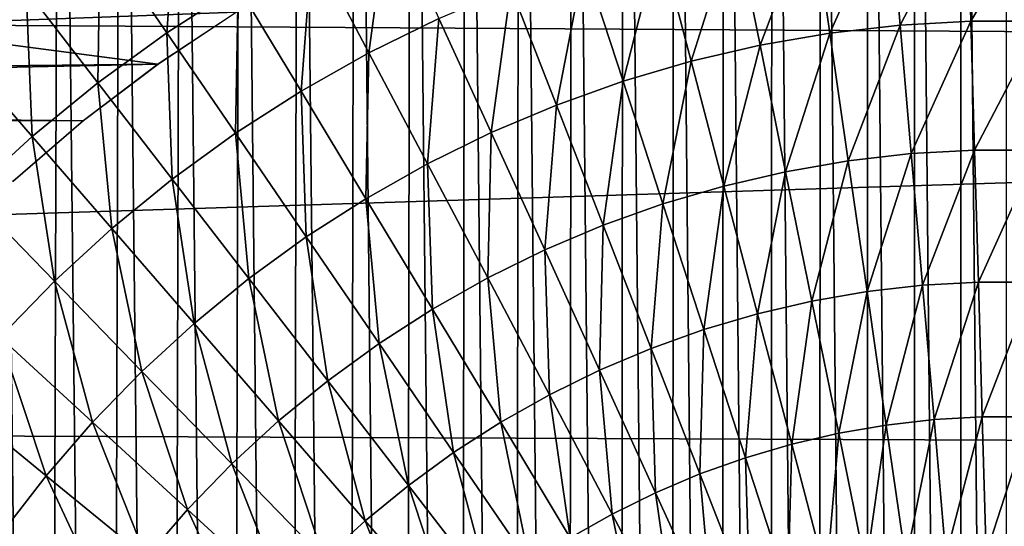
# Model space of a CAD drawing. Header units: millimetres. Extents: x -161 to 161, y -94 to 1149.
# Tile 642 of 656: x 146.95 to 148.796, y -56.173 to -55.223. Entities that reach past the tile are written whole.
import ezdxf

# ---------------------------------------------------------------- set-up
doc = ezdxf.new("R2010")
doc.units = ezdxf.units.MM
doc.header["$LTSCALE"] = 81.481481
for name, color, linetype in [('378', 7, 'CONTINUOUS'), ('380', 7, 'CONTINUOUS'), ('387', 7, 'CONTINUOUS'), ('392', 7, 'CONTINUOUS')]:
    doc.layers.add(name, color=color, linetype=linetype)

msp = doc.modelspace()

# ---------------------------------------------------------------- linework, layer by layer
at = {"layer": '378', "color": 7, "linetype": 'CONTINUOUS', "true_color": 0xaaaaaa}
for points in [[(142.125, -55.3602, -22.1921), (142.0859, -54.6345, -22.1081), (147.2095, -55.3068, -22.1866), (142.125, -55.3602, -22.1921)], [(147.2095, -55.3068, -22.1866), (142.0859, -54.6345, -22.1081), (147.3561, -55.2097, -22.1766), (147.2095, -55.3068, -22.1866)], [(147.0694, -55.4129, -22.1971), (142.125, -55.3602, -22.1921), (147.2095, -55.3068, -22.1866), (147.0694, -55.4129, -22.1971)], [(146.9375, -55.5268, -22.2078), (142.125, -55.3602, -22.1921), (147.0694, -55.4129, -22.1971), (146.9375, -55.5268, -22.2078)]]:
    msp.add_3dface(points, dxfattribs=at)
at = {"layer": '380', "color": 7, "linetype": 'CONTINUOUS', "true_color": 0xaaaaaa}
for points in [[(156.3175, -54.5428, 19.9917), (156.3175, -55.2909, 20.0897), (135.3, -55.1633, 20.8139), (156.3175, -54.5428, 19.9917)], [(141.4419, -55.4295, -20.7272), (148.5051, -54.8159, -20.4061), (141.4033, -54.727, -20.6442), (141.4419, -55.4295, -20.7272)], [(148.3313, -54.8405, -20.4155), (148.5051, -54.8159, -20.4061), (141.4419, -55.4295, -20.7272), (148.3313, -54.8405, -20.4155)], [(148.1587, -54.8761, -20.4263), (148.3313, -54.8405, -20.4155), (141.4419, -55.4295, -20.7272), (148.1587, -54.8761, -20.4263)], [(147.9899, -54.922, -20.4382), (148.1587, -54.8761, -20.4263), (141.4419, -55.4295, -20.7272), (147.9899, -54.922, -20.4382)], [(147.8251, -54.9786, -20.4512), (147.9899, -54.922, -20.4382), (141.4419, -55.4295, -20.7272), (147.8251, -54.9786, -20.4512)], [(147.6637, -55.0458, -20.4652), (147.8251, -54.9786, -20.4512), (141.4419, -55.4295, -20.7272), (147.6637, -55.0458, -20.4652)], [(147.5072, -55.1229, -20.48), (147.6637, -55.0458, -20.4652), (141.4419, -55.4295, -20.7272), (147.5072, -55.1229, -20.48)], [(147.3563, -55.2095, -20.4955), (147.5072, -55.1229, -20.48), (141.4419, -55.4295, -20.7272), (147.3563, -55.2095, -20.4955)], [(135.3, -55.1633, 20.8139), (156.3175, -55.2909, 20.0897), (135.3, -55.9569, 20.8895), (135.3, -55.1633, 20.8139)], [(147.2101, -55.3065, -20.5115), (147.3563, -55.2095, -20.4955), (141.4419, -55.4295, -20.7272), (147.2101, -55.3065, -20.5115)], [(156.3175, -55.2909, 20.0897), (156.3175, -56.0422, 20.1599), (135.3, -55.9569, 20.8895), (156.3175, -55.2909, 20.0897)], [(147.0702, -55.4123, -20.5277), (147.2101, -55.3065, -20.5115), (141.4419, -55.4295, -20.7272), (147.0702, -55.4123, -20.5277)], [(146.9384, -55.5259, -20.5439), (147.0702, -55.4123, -20.5277), (141.4419, -55.4295, -20.7272), (146.9384, -55.5259, -20.5439)], [(135.3, -55.9569, 20.8895), (156.3175, -56.0422, 20.1599), (135.3, -56.7529, 20.9349), (135.3, -55.9569, 20.8895)], [(156.3175, -56.0422, 20.1599), (156.3175, -56.7956, 20.202), (135.3, -56.7529, 20.9349), (156.3175, -56.0422, 20.1599)]]:
    msp.add_3dface(points, dxfattribs=at)
at = {"layer": '387', "color": 7, "linetype": 'CONTINUOUS', "true_color": 0xaaaaaa}
for points in [[(148.3613, -53.0715, 61.95), (148.4485, -62.0362, 61.95), (148.4513, -53.0635, 61.95), (148.3613, -53.0715, 61.95)], [(148.4485, -62.0362, 61.95), (148.5385, -62.0426, 61.95), (148.4513, -53.0635, 61.95), (148.4485, -62.0362, 61.95)], [(148.4513, -53.0635, 61.95), (148.5385, -62.0426, 61.95), (148.5404, -53.0573, 61.95), (148.4513, -53.0635, 61.95)], [(148.5385, -62.0426, 61.95), (148.6271, -62.047, 61.95), (148.5404, -53.0573, 61.95), (148.5385, -62.0426, 61.95)], [(148.5404, -53.0573, 61.95), (148.6271, -62.047, 61.95), (148.6281, -53.053, 61.95), (148.5404, -53.0573, 61.95)], [(148.6271, -62.047, 61.95), (148.7143, -62.0495, 61.95), (148.6281, -53.053, 61.95), (148.6271, -62.047, 61.95)], [(148.6281, -53.053, 61.95), (148.7143, -62.0495, 61.95), (148.7147, -53.0505, 61.95), (148.6281, -53.053, 61.95)], [(148.7143, -62.0495, 61.95), (148.8, -62.05, 61.95), (148.7147, -53.0505, 61.95), (148.7143, -62.0495, 61.95)], [(148.8, -62.05, 61.95), (148.8, -53.05, 61.95), (148.7147, -53.0505, 61.95), (148.8, -62.05, 61.95)], [(148.1774, -53.0931, 61.95), (148.2647, -62.0182, 61.95), (148.2702, -53.0812, 61.95), (148.1774, -53.0931, 61.95)], [(148.2647, -62.0182, 61.95), (148.3573, -62.0281, 61.95), (148.2702, -53.0812, 61.95), (148.2647, -62.0182, 61.95)], [(148.2702, -53.0812, 61.95), (148.3573, -62.0281, 61.95), (148.3613, -53.0715, 61.95), (148.2702, -53.0812, 61.95)], [(148.3573, -62.0281, 61.95), (148.4485, -62.0362, 61.95), (148.3613, -53.0715, 61.95), (148.3573, -62.0281, 61.95)], [(148.0826, -53.1076, 61.95), (148.1705, -62.0059, 61.95), (148.1774, -53.0931, 61.95), (148.0826, -53.1076, 61.95)], [(148.1705, -62.0059, 61.95), (148.2647, -62.0182, 61.95), (148.1774, -53.0931, 61.95), (148.1705, -62.0059, 61.95)], [(147.9859, -53.1243, 61.95), (148.0741, -61.991, 61.95), (148.0826, -53.1076, 61.95), (147.9859, -53.1243, 61.95)], [(148.0741, -61.991, 61.95), (148.1705, -62.0059, 61.95), (148.0826, -53.1076, 61.95), (148.0741, -61.991, 61.95)], [(147.8873, -53.1434, 61.95), (147.9759, -61.9738, 61.95), (147.9859, -53.1243, 61.95), (147.8873, -53.1434, 61.95)], [(147.9759, -61.9738, 61.95), (148.0741, -61.991, 61.95), (147.9859, -53.1243, 61.95), (147.9759, -61.9738, 61.95)], [(147.7868, -53.1653, 61.95), (147.8758, -61.9542, 61.95), (147.8873, -53.1434, 61.95), (147.7868, -53.1653, 61.95)], [(147.8758, -61.9542, 61.95), (147.9759, -61.9738, 61.95), (147.8873, -53.1434, 61.95), (147.8758, -61.9542, 61.95)], [(147.6842, -53.1906, 61.95), (147.7736, -61.9316, 61.95), (147.7868, -53.1653, 61.95), (147.6842, -53.1906, 61.95)], [(147.7736, -61.9316, 61.95), (147.8758, -61.9542, 61.95), (147.7868, -53.1653, 61.95), (147.7736, -61.9316, 61.95)], [(147.5795, -53.2188, 61.95), (147.6693, -61.9055, 61.95), (147.6842, -53.1906, 61.95), (147.5795, -53.2188, 61.95)], [(147.6693, -61.9055, 61.95), (147.7736, -61.9316, 61.95), (147.6842, -53.1906, 61.95), (147.6693, -61.9055, 61.95)], [(147.4729, -53.2499, 61.95), (147.5628, -61.8765, 61.95), (147.5795, -53.2188, 61.95), (147.4729, -53.2499, 61.95)], [(147.5628, -61.8765, 61.95), (147.6693, -61.9055, 61.95), (147.5795, -53.2188, 61.95), (147.5628, -61.8765, 61.95)], [(147.3641, -53.285, 61.95), (147.4543, -61.8443, 61.95), (147.4729, -53.2499, 61.95), (147.3641, -53.285, 61.95)], [(147.4543, -61.8443, 61.95), (147.5628, -61.8765, 61.95), (147.4729, -53.2499, 61.95), (147.4543, -61.8443, 61.95)], [(147.2532, -53.3244, 61.95), (147.3436, -61.8081, 61.95), (147.3641, -53.285, 61.95), (147.2532, -53.3244, 61.95)], [(147.3436, -61.8081, 61.95), (147.4543, -61.8443, 61.95), (147.3641, -53.285, 61.95), (147.3436, -61.8081, 61.95)], [(147.1401, -53.3674, 61.95), (147.2307, -61.7673, 61.95), (147.2532, -53.3244, 61.95), (147.1401, -53.3674, 61.95)], [(147.2307, -61.7673, 61.95), (147.3436, -61.8081, 61.95), (147.2532, -53.3244, 61.95), (147.2307, -61.7673, 61.95)], [(147.0249, -53.4146, 61.95), (147.1156, -61.7228, 61.95), (147.1401, -53.3674, 61.95), (147.0249, -53.4146, 61.95)], [(147.1156, -61.7228, 61.95), (147.2307, -61.7673, 61.95), (147.1401, -53.3674, 61.95), (147.1156, -61.7228, 61.95)], [(146.9079, -53.4668, 61.95), (146.9984, -61.6739, 61.95), (147.0249, -53.4146, 61.95), (146.9079, -53.4668, 61.95)], [(146.9984, -61.6739, 61.95), (147.1156, -61.7228, 61.95), (147.0249, -53.4146, 61.95), (146.9984, -61.6739, 61.95)], [(146.8793, -61.6199, 61.95), (146.9984, -61.6739, 61.95), (146.9079, -53.4668, 61.95), (146.8793, -61.6199, 61.95)]]:
    msp.add_3dface(points, dxfattribs=at)
at = {"layer": '392', "color": 7, "linetype": 'CONTINUOUS', "true_color": 0xaaaaaa}
for points in [[(147.1014, -55.0658, -23.4168), (147.246, -54.9729, -23.4168), (147.2259, -55.2479, -23.5694), (147.1014, -55.0658, -23.4168)], [(147.2259, -55.2479, -23.5694), (147.246, -54.9729, -23.4168), (147.3599, -55.1618, -23.5694), (147.2259, -55.2479, -23.5694)], [(146.8293, -55.2757, -23.4168), (146.8327, -54.9988, -23.2528), (146.9623, -55.1669, -23.4168), (146.8293, -55.2757, -23.4168)], [(148.4356, -55.0156, -23.7102), (148.5809, -54.9989, -23.7102), (148.4691, -55.2486, -23.8388), (148.4356, -55.0156, -23.7102)], [(148.4691, -55.2486, -23.8388), (148.5809, -54.9989, -23.7102), (148.601, -55.2335, -23.8388), (148.4691, -55.2486, -23.8388)], [(148.5809, -54.9989, -23.7102), (148.7269, -54.9906, -23.7102), (148.601, -55.2335, -23.8388), (148.5809, -54.9989, -23.7102)], [(148.601, -55.2335, -23.8388), (148.7269, -54.9906, -23.7102), (148.7336, -55.2259, -23.8388), (148.601, -55.2335, -23.8388)], [(148.7269, -54.9906, -23.7102), (148.8731, -54.9906, -23.7102), (148.7336, -55.2259, -23.8388), (148.7269, -54.9906, -23.7102)], [(148.7336, -55.2259, -23.8388), (148.8731, -54.9906, -23.7102), (148.8664, -55.2259, -23.8388), (148.7336, -55.2259, -23.8388)], [(147.4986, -55.0835, -23.5694), (147.6415, -55.0132, -23.5694), (147.6051, -55.2854, -23.7102), (147.4986, -55.0835, -23.5694)], [(147.6051, -55.2854, -23.7102), (147.6415, -55.0132, -23.5694), (147.7363, -55.2209, -23.7102), (147.6051, -55.2854, -23.7102)], [(148.2915, -55.0405, -23.7102), (148.4356, -55.0156, -23.7102), (148.3383, -55.2713, -23.8388), (148.2915, -55.0405, -23.7102)], [(148.3383, -55.2713, -23.8388), (148.4356, -55.0156, -23.7102), (148.4691, -55.2486, -23.8388), (148.3383, -55.2713, -23.8388)], [(148.1491, -55.0737, -23.7102), (148.2915, -55.0405, -23.7102), (148.2089, -55.3013, -23.8388), (148.1491, -55.0737, -23.7102)], [(148.2089, -55.3013, -23.8388), (148.2915, -55.0405, -23.7102), (148.3383, -55.2713, -23.8388), (148.2089, -55.3013, -23.8388)], [(146.9623, -55.1669, -23.4168), (147.1014, -55.0658, -23.4168), (147.097, -55.3416, -23.5694), (146.9623, -55.1669, -23.4168)], [(147.097, -55.3416, -23.5694), (147.1014, -55.0658, -23.4168), (147.2259, -55.2479, -23.5694), (147.097, -55.3416, -23.5694)], [(148.0088, -55.1149, -23.7102), (148.1491, -55.0737, -23.7102), (148.0815, -55.3388, -23.8388), (148.0088, -55.1149, -23.7102)], [(148.0815, -55.3388, -23.8388), (148.1491, -55.0737, -23.7102), (148.2089, -55.3013, -23.8388), (148.0815, -55.3388, -23.8388)], [(147.3599, -55.1618, -23.5694), (147.4986, -55.0835, -23.5694), (147.4778, -55.3574, -23.7102), (147.3599, -55.1618, -23.5694)], [(147.4778, -55.3574, -23.7102), (147.4986, -55.0835, -23.5694), (147.6051, -55.2854, -23.7102), (147.4778, -55.3574, -23.7102)], [(147.871, -55.164, -23.7102), (148.0088, -55.1149, -23.7102), (147.9565, -55.3834, -23.8388), (147.871, -55.164, -23.7102)], [(147.9565, -55.3834, -23.8388), (148.0088, -55.1149, -23.7102), (148.0815, -55.3388, -23.8388), (147.9565, -55.3834, -23.8388)], [(146.8293, -55.2757, -23.4168), (146.9623, -55.1669, -23.4168), (146.9737, -55.4424, -23.5694), (146.8293, -55.2757, -23.4168)], [(146.9737, -55.4424, -23.5694), (146.9623, -55.1669, -23.4168), (147.097, -55.3416, -23.5694), (146.9737, -55.4424, -23.5694)], [(147.2259, -55.2479, -23.5694), (147.3599, -55.1618, -23.5694), (147.3548, -55.4364, -23.7102), (147.2259, -55.2479, -23.5694)], [(147.3548, -55.4364, -23.7102), (147.3599, -55.1618, -23.5694), (147.4778, -55.3574, -23.7102), (147.3548, -55.4364, -23.7102)], [(147.7363, -55.2209, -23.7102), (147.871, -55.164, -23.7102), (147.8341, -55.4351, -23.8388), (147.7363, -55.2209, -23.7102)], [(147.8341, -55.4351, -23.8388), (147.871, -55.164, -23.7102), (147.9565, -55.3834, -23.8388), (147.8341, -55.4351, -23.8388)], [(147.6051, -55.2854, -23.7102), (147.7363, -55.2209, -23.7102), (147.715, -55.4937, -23.8388), (147.6051, -55.2854, -23.7102)], [(147.715, -55.4937, -23.8388), (147.7363, -55.2209, -23.7102), (147.8341, -55.4351, -23.8388), (147.715, -55.4937, -23.8388)], [(148.601, -55.2335, -23.8388), (148.7336, -55.2259, -23.8388), (148.6217, -55.4745, -23.9549), (148.601, -55.2335, -23.8388)], [(148.6217, -55.4745, -23.9549), (148.7336, -55.2259, -23.8388), (148.7405, -55.4677, -23.9549), (148.6217, -55.4745, -23.9549)], [(148.7336, -55.2259, -23.8388), (148.8664, -55.2259, -23.8388), (148.7405, -55.4677, -23.9549), (148.7336, -55.2259, -23.8388)], [(148.7405, -55.4677, -23.9549), (148.8664, -55.2259, -23.8388), (148.8595, -55.4677, -23.9549), (148.7405, -55.4677, -23.9549)], [(148.4691, -55.2486, -23.8388), (148.601, -55.2335, -23.8388), (148.5035, -55.488, -23.9549), (148.4691, -55.2486, -23.8388)], [(148.5035, -55.488, -23.9549), (148.601, -55.2335, -23.8388), (148.6217, -55.4745, -23.9549), (148.5035, -55.488, -23.9549)], [(147.097, -55.3416, -23.5694), (147.2259, -55.2479, -23.5694), (147.2365, -55.5224, -23.7102), (147.097, -55.3416, -23.5694)], [(147.2365, -55.5224, -23.7102), (147.2259, -55.2479, -23.5694), (147.3548, -55.4364, -23.7102), (147.2365, -55.5224, -23.7102)], [(148.3383, -55.2713, -23.8388), (148.4691, -55.2486, -23.8388), (148.3863, -55.5083, -23.9549), (148.3383, -55.2713, -23.8388)], [(148.3863, -55.5083, -23.9549), (148.4691, -55.2486, -23.8388), (148.5035, -55.488, -23.9549), (148.3863, -55.5083, -23.9549)], [(146.8564, -55.5501, -23.5694), (146.8293, -55.2757, -23.4168), (146.9737, -55.4424, -23.5694), (146.8564, -55.5501, -23.5694)], [(148.2089, -55.3013, -23.8388), (148.3383, -55.2713, -23.8388), (148.2704, -55.5353, -23.9549), (148.2089, -55.3013, -23.8388)], [(148.2704, -55.5353, -23.9549), (148.3383, -55.2713, -23.8388), (148.3863, -55.5083, -23.9549), (148.2704, -55.5353, -23.9549)], [(147.4778, -55.3574, -23.7102), (147.6051, -55.2854, -23.7102), (147.5994, -55.559, -23.8388), (147.4778, -55.3574, -23.7102)], [(147.5994, -55.559, -23.8388), (147.6051, -55.2854, -23.7102), (147.715, -55.4937, -23.8388), (147.5994, -55.559, -23.8388)], [(148.0815, -55.3388, -23.8388), (148.2089, -55.3013, -23.8388), (148.1563, -55.5688, -23.9549), (148.0815, -55.3388, -23.8388)], [(148.1563, -55.5688, -23.9549), (148.2089, -55.3013, -23.8388), (148.2704, -55.5353, -23.9549), (148.1563, -55.5688, -23.9549)], [(146.9737, -55.4424, -23.5694), (147.097, -55.3416, -23.5694), (147.1233, -55.6149, -23.7102), (146.9737, -55.4424, -23.5694)], [(147.1233, -55.6149, -23.7102), (147.097, -55.3416, -23.5694), (147.2365, -55.5224, -23.7102), (147.1233, -55.6149, -23.7102)], [(147.9565, -55.3834, -23.8388), (148.0815, -55.3388, -23.8388), (148.0442, -55.6088, -23.9549), (147.9565, -55.3834, -23.8388)], [(148.0442, -55.6088, -23.9549), (148.0815, -55.3388, -23.8388), (148.1563, -55.5688, -23.9549), (148.0442, -55.6088, -23.9549)], [(147.3548, -55.4364, -23.7102), (147.4778, -55.3574, -23.7102), (147.4876, -55.6307, -23.8388), (147.3548, -55.4364, -23.7102)], [(147.4876, -55.6307, -23.8388), (147.4778, -55.3574, -23.7102), (147.5994, -55.559, -23.8388), (147.4876, -55.6307, -23.8388)], [(147.8341, -55.4351, -23.8388), (147.9565, -55.3834, -23.8388), (147.9346, -55.6551, -23.9549), (147.8341, -55.4351, -23.8388)], [(147.9346, -55.6551, -23.9549), (147.9565, -55.3834, -23.8388), (148.0442, -55.6088, -23.9549), (147.9346, -55.6551, -23.9549)], [(146.8564, -55.5501, -23.5694), (146.9737, -55.4424, -23.5694), (147.0155, -55.7138, -23.7102), (146.8564, -55.5501, -23.5694)], [(147.0155, -55.7138, -23.7102), (146.9737, -55.4424, -23.5694), (147.1233, -55.6149, -23.7102), (147.0155, -55.7138, -23.7102)], [(147.2365, -55.5224, -23.7102), (147.3548, -55.4364, -23.7102), (147.3802, -55.7088, -23.8388), (147.2365, -55.5224, -23.7102)], [(147.3802, -55.7088, -23.8388), (147.3548, -55.4364, -23.7102), (147.4876, -55.6307, -23.8388), (147.3802, -55.7088, -23.8388)], [(147.715, -55.4937, -23.8388), (147.8341, -55.4351, -23.8388), (147.8278, -55.7076, -23.9549), (147.715, -55.4937, -23.8388)], [(147.8278, -55.7076, -23.9549), (147.8341, -55.4351, -23.8388), (147.9346, -55.6551, -23.9549), (147.8278, -55.7076, -23.9549)], [(148.5035, -55.488, -23.9549), (148.6217, -55.4745, -23.9549), (148.5388, -55.7331, -24.058), (148.5035, -55.488, -23.9549)], [(148.5388, -55.7331, -24.058), (148.6217, -55.4745, -23.9549), (148.6429, -55.7212, -24.058), (148.5388, -55.7331, -24.058)], [(148.6217, -55.4745, -23.9549), (148.7405, -55.4677, -23.9549), (148.6429, -55.7212, -24.058), (148.6217, -55.4745, -23.9549)], [(148.6429, -55.7212, -24.058), (148.7405, -55.4677, -23.9549), (148.7476, -55.7152, -24.058), (148.6429, -55.7212, -24.058)], [(148.7405, -55.4677, -23.9549), (148.8595, -55.4677, -23.9549), (148.7476, -55.7152, -24.058), (148.7405, -55.4677, -23.9549)], [(148.7476, -55.7152, -24.058), (148.8595, -55.4677, -23.9549), (148.8524, -55.7152, -24.058), (148.7476, -55.7152, -24.058)], [(147.5994, -55.559, -23.8388), (147.715, -55.4937, -23.8388), (147.7243, -55.7661, -23.9549), (147.5994, -55.559, -23.8388)], [(147.7243, -55.7661, -23.9549), (147.715, -55.4937, -23.8388), (147.8278, -55.7076, -23.9549), (147.7243, -55.7661, -23.9549)], [(148.3863, -55.5083, -23.9549), (148.5035, -55.488, -23.9549), (148.4355, -55.751, -24.058), (148.3863, -55.5083, -23.9549)], [(148.4355, -55.751, -24.058), (148.5035, -55.488, -23.9549), (148.5388, -55.7331, -24.058), (148.4355, -55.751, -24.058)], [(148.2704, -55.5353, -23.9549), (148.3863, -55.5083, -23.9549), (148.3334, -55.7748, -24.058), (148.2704, -55.5353, -23.9549)], [(148.3334, -55.7748, -24.058), (148.3863, -55.5083, -23.9549), (148.4355, -55.751, -24.058), (148.3334, -55.7748, -24.058)], [(147.1233, -55.6149, -23.7102), (147.2365, -55.5224, -23.7102), (147.2774, -55.7929, -23.8388), (147.1233, -55.6149, -23.7102)], [(147.2774, -55.7929, -23.8388), (147.2365, -55.5224, -23.7102), (147.3802, -55.7088, -23.8388), (147.2774, -55.7929, -23.8388)], [(148.1563, -55.5688, -23.9549), (148.2704, -55.5353, -23.9549), (148.2328, -55.8043, -24.058), (148.1563, -55.5688, -23.9549)], [(148.2328, -55.8043, -24.058), (148.2704, -55.5353, -23.9549), (148.3334, -55.7748, -24.058), (148.2328, -55.8043, -24.058)], [(146.9136, -55.8187, -23.7102), (146.8564, -55.5501, -23.5694), (147.0155, -55.7138, -23.7102), (146.9136, -55.8187, -23.7102)], [(147.4876, -55.6307, -23.8388), (147.5994, -55.559, -23.8388), (147.6242, -55.8304, -23.9549), (147.4876, -55.6307, -23.8388)], [(147.6242, -55.8304, -23.9549), (147.5994, -55.559, -23.8388), (147.7243, -55.7661, -23.9549), (147.6242, -55.8304, -23.9549)], [(148.0442, -55.6088, -23.9549), (148.1563, -55.5688, -23.9549), (148.134, -55.8395, -24.058), (148.0442, -55.6088, -23.9549)], [(148.134, -55.8395, -24.058), (148.1563, -55.5688, -23.9549), (148.2328, -55.8043, -24.058), (148.134, -55.8395, -24.058)], [(147.9346, -55.6551, -23.9549), (148.0442, -55.6088, -23.9549), (148.0375, -55.8803, -24.058), (147.9346, -55.6551, -23.9549)], [(148.0375, -55.8803, -24.058), (148.0442, -55.6088, -23.9549), (148.134, -55.8395, -24.058), (148.0375, -55.8803, -24.058)], [(147.0155, -55.7138, -23.7102), (147.1233, -55.6149, -23.7102), (147.1796, -55.8826, -23.8388), (147.0155, -55.7138, -23.7102)], [(147.1796, -55.8826, -23.8388), (147.1233, -55.6149, -23.7102), (147.2774, -55.7929, -23.8388), (147.1796, -55.8826, -23.8388)], [(147.3802, -55.7088, -23.8388), (147.4876, -55.6307, -23.8388), (147.5279, -55.9003, -23.9549), (147.3802, -55.7088, -23.8388)], [(147.5279, -55.9003, -23.9549), (147.4876, -55.6307, -23.8388), (147.6242, -55.8304, -23.9549), (147.5279, -55.9003, -23.9549)], [(147.8278, -55.7076, -23.9549), (147.9346, -55.6551, -23.9549), (147.9434, -55.9266, -24.058), (147.8278, -55.7076, -23.9549)], [(147.9434, -55.9266, -24.058), (147.9346, -55.6551, -23.9549), (148.0375, -55.8803, -24.058), (147.9434, -55.9266, -24.058)], [(146.9136, -55.8187, -23.7102), (147.0155, -55.7138, -23.7102), (147.0871, -55.9779, -23.8388), (146.9136, -55.8187, -23.7102)], [(147.0871, -55.9779, -23.8388), (147.0155, -55.7138, -23.7102), (147.1796, -55.8826, -23.8388), (147.0871, -55.9779, -23.8388)], [(147.2774, -55.7929, -23.8388), (147.3802, -55.7088, -23.8388), (147.4358, -55.9756, -23.9549), (147.2774, -55.7929, -23.8388)], [(147.4358, -55.9756, -23.9549), (147.3802, -55.7088, -23.8388), (147.5279, -55.9003, -23.9549), (147.4358, -55.9756, -23.9549)], [(147.7243, -55.7661, -23.9549), (147.8278, -55.7076, -23.9549), (147.8521, -55.9781, -24.058), (147.7243, -55.7661, -23.9549)], [(147.8521, -55.9781, -24.058), (147.8278, -55.7076, -23.9549), (147.9434, -55.9266, -24.058), (147.8521, -55.9781, -24.058)], [(148.5388, -55.7331, -24.058), (148.6429, -55.7212, -24.058), (148.5747, -55.9833, -24.148), (148.5388, -55.7331, -24.058)], [(148.5747, -55.9833, -24.148), (148.6429, -55.7212, -24.058), (148.6645, -55.973, -24.148), (148.5747, -55.9833, -24.148)], [(148.6429, -55.7212, -24.058), (148.7476, -55.7152, -24.058), (148.6645, -55.973, -24.148), (148.6429, -55.7212, -24.058)], [(148.6645, -55.973, -24.148), (148.7476, -55.7152, -24.058), (148.7548, -55.9678, -24.148), (148.6645, -55.973, -24.148)], [(148.7476, -55.7152, -24.058), (148.8524, -55.7152, -24.058), (148.7548, -55.9678, -24.148), (148.7476, -55.7152, -24.058)], [(148.7548, -55.9678, -24.148), (148.8524, -55.7152, -24.058), (148.8452, -55.9678, -24.148), (148.7548, -55.9678, -24.148)], [(148.4355, -55.751, -24.058), (148.5388, -55.7331, -24.058), (148.4857, -55.9987, -24.148), (148.4355, -55.751, -24.058)], [(148.4857, -55.9987, -24.148), (148.5388, -55.7331, -24.058), (148.5747, -55.9833, -24.148), (148.4857, -55.9987, -24.148)], [(148.3334, -55.7748, -24.058), (148.4355, -55.751, -24.058), (148.3976, -56.0192, -24.148), (148.3334, -55.7748, -24.058)], [(148.3976, -56.0192, -24.148), (148.4355, -55.751, -24.058), (148.4857, -55.9987, -24.148), (148.3976, -56.0192, -24.148)], [(147.6242, -55.8304, -23.9549), (147.7243, -55.7661, -23.9549), (147.7639, -56.0348, -24.058), (147.6242, -55.8304, -23.9549)], [(147.7639, -56.0348, -24.058), (147.7243, -55.7661, -23.9549), (147.8521, -55.9781, -24.058), (147.7639, -56.0348, -24.058)], [(148.2328, -55.8043, -24.058), (148.3334, -55.7748, -24.058), (148.3109, -56.0446, -24.148), (148.2328, -55.8043, -24.058)], [(148.3109, -56.0446, -24.148), (148.3334, -55.7748, -24.058), (148.3976, -56.0192, -24.148), (148.3109, -56.0446, -24.148)], [(147.1796, -55.8826, -23.8388), (147.2774, -55.7929, -23.8388), (147.3482, -56.0561, -23.9549), (147.1796, -55.8826, -23.8388)], [(147.3482, -56.0561, -23.9549), (147.2774, -55.7929, -23.8388), (147.4358, -55.9756, -23.9549), (147.3482, -56.0561, -23.9549)], [(148.134, -55.8395, -24.058), (148.2328, -55.8043, -24.058), (148.2257, -56.075, -24.148), (148.134, -55.8395, -24.058)], [(148.2257, -56.075, -24.148), (148.2328, -55.8043, -24.058), (148.3109, -56.0446, -24.148), (148.2257, -56.075, -24.148)], [(146.8178, -55.9292, -23.7102), (146.9136, -55.8187, -23.7102), (147.0001, -56.0782, -23.8388), (146.8178, -55.9292, -23.7102)], [(147.0001, -56.0782, -23.8388), (146.9136, -55.8187, -23.7102), (147.0871, -55.9779, -23.8388), (147.0001, -56.0782, -23.8388)], [(147.5279, -55.9003, -23.9549), (147.6242, -55.8304, -23.9549), (147.6791, -56.0964, -24.058), (147.5279, -55.9003, -23.9549)], [(147.6791, -56.0964, -24.058), (147.6242, -55.8304, -23.9549), (147.7639, -56.0348, -24.058), (147.6791, -56.0964, -24.058)], [(148.0375, -55.8803, -24.058), (148.134, -55.8395, -24.058), (148.1425, -56.1102, -24.148), (148.0375, -55.8803, -24.058)], [(148.1425, -56.1102, -24.148), (148.134, -55.8395, -24.058), (148.2257, -56.075, -24.148), (148.1425, -56.1102, -24.148)], [(147.0871, -55.9779, -23.8388), (147.1796, -55.8826, -23.8388), (147.2652, -56.1414, -23.9549), (147.0871, -55.9779, -23.8388)], [(147.2652, -56.1414, -23.9549), (147.1796, -55.8826, -23.8388), (147.3482, -56.0561, -23.9549), (147.2652, -56.1414, -23.9549)], [(147.9434, -55.9266, -24.058), (148.0375, -55.8803, -24.058), (148.0613, -56.1501, -24.148), (147.9434, -55.9266, -24.058)], [(148.0613, -56.1501, -24.148), (148.0375, -55.8803, -24.058), (148.1425, -56.1102, -24.148), (148.0613, -56.1501, -24.148)], [(147.4358, -55.9756, -23.9549), (147.5279, -55.9003, -23.9549), (147.598, -56.1628, -24.058), (147.4358, -55.9756, -23.9549)], [(147.598, -56.1628, -24.058), (147.5279, -55.9003, -23.9549), (147.6791, -56.0964, -24.058), (147.598, -56.1628, -24.058)], [(147.8521, -55.9781, -24.058), (147.9434, -55.9266, -24.058), (147.9826, -56.1945, -24.148), (147.8521, -55.9781, -24.058)], [(147.9826, -56.1945, -24.148), (147.9434, -55.9266, -24.058), (148.0613, -56.1501, -24.148), (147.9826, -56.1945, -24.148)], [(146.919, -56.1834, -23.8388), (146.8178, -55.9292, -23.7102), (147.0001, -56.0782, -23.8388), (146.919, -56.1834, -23.8388)], [(147.0001, -56.0782, -23.8388), (147.0871, -55.9779, -23.8388), (147.1873, -56.2313, -23.9549), (147.0001, -56.0782, -23.8388)], [(147.1873, -56.2313, -23.9549), (147.0871, -55.9779, -23.8388), (147.2652, -56.1414, -23.9549), (147.1873, -56.2313, -23.9549)], [(147.3482, -56.0561, -23.9549), (147.4358, -55.9756, -23.9549), (147.5207, -56.2337, -24.058), (147.3482, -56.0561, -23.9549)], [(147.5207, -56.2337, -24.058), (147.4358, -55.9756, -23.9549), (147.598, -56.1628, -24.058), (147.5207, -56.2337, -24.058)], [(147.7639, -56.0348, -24.058), (147.8521, -55.9781, -24.058), (147.9066, -56.2434, -24.148), (147.7639, -56.0348, -24.058)], [(147.9066, -56.2434, -24.148), (147.8521, -55.9781, -24.058), (147.9826, -56.1945, -24.148), (147.9066, -56.2434, -24.148)], [(148.5747, -55.9833, -24.148), (148.6645, -55.973, -24.148), (148.6113, -56.2378, -24.2246), (148.5747, -55.9833, -24.148)], [(148.6113, -56.2378, -24.2246), (148.6645, -55.973, -24.148), (148.6865, -56.2291, -24.2246), (148.6113, -56.2378, -24.2246)], [(148.6645, -55.973, -24.148), (148.7548, -55.9678, -24.148), (148.6865, -56.2291, -24.2246), (148.6645, -55.973, -24.148)], [(148.6865, -56.2291, -24.2246), (148.7548, -55.9678, -24.148), (148.7621, -56.2248, -24.2246), (148.6865, -56.2291, -24.2246)], [(148.7548, -55.9678, -24.148), (148.8452, -55.9678, -24.148), (148.7621, -56.2248, -24.2246), (148.7548, -55.9678, -24.148)], [(148.7621, -56.2248, -24.2246), (148.8452, -55.9678, -24.148), (148.8379, -56.2248, -24.2246), (148.7621, -56.2248, -24.2246)], [(148.3976, -56.0192, -24.148), (148.4857, -55.9987, -24.148), (148.463, -56.2678, -24.2246), (148.3976, -56.0192, -24.148)], [(148.463, -56.2678, -24.2246), (148.4857, -55.9987, -24.148), (148.5367, -56.2507, -24.2246), (148.463, -56.2678, -24.2246)], [(148.4857, -55.9987, -24.148), (148.5747, -55.9833, -24.148), (148.5367, -56.2507, -24.2246), (148.4857, -55.9987, -24.148)], [(148.5367, -56.2507, -24.2246), (148.5747, -55.9833, -24.148), (148.6113, -56.2378, -24.2246), (148.5367, -56.2507, -24.2246)], [(148.3109, -56.0446, -24.148), (148.3976, -56.0192, -24.148), (148.3903, -56.2891, -24.2246), (148.3109, -56.0446, -24.148)], [(148.3903, -56.2891, -24.2246), (148.3976, -56.0192, -24.148), (148.463, -56.2678, -24.2246), (148.3903, -56.2891, -24.2246)], [(147.6791, -56.0964, -24.058), (147.7639, -56.0348, -24.058), (147.8334, -56.2965, -24.148), (147.6791, -56.0964, -24.058)], [(147.8334, -56.2965, -24.148), (147.7639, -56.0348, -24.058), (147.9066, -56.2434, -24.148), (147.8334, -56.2965, -24.148)], [(147.2652, -56.1414, -23.9549), (147.3482, -56.0561, -23.9549), (147.4477, -56.3088, -24.058), (147.2652, -56.1414, -23.9549)], [(147.4477, -56.3088, -24.058), (147.3482, -56.0561, -23.9549), (147.5207, -56.2337, -24.058), (147.4477, -56.3088, -24.058)], [(148.2257, -56.075, -24.148), (148.3109, -56.0446, -24.148), (148.319, -56.3146, -24.2246), (148.2257, -56.075, -24.148)], [(148.319, -56.3146, -24.2246), (148.3109, -56.0446, -24.148), (148.3903, -56.2891, -24.2246), (148.319, -56.3146, -24.2246)], [(148.1425, -56.1102, -24.148), (148.2257, -56.075, -24.148), (148.2493, -56.3441, -24.2246), (148.1425, -56.1102, -24.148)], [(148.2493, -56.3441, -24.2246), (148.2257, -56.075, -24.148), (148.319, -56.3146, -24.2246), (148.2493, -56.3441, -24.2246)], [(146.919, -56.1834, -23.8388), (147.0001, -56.0782, -23.8388), (147.1147, -56.3255, -23.9549), (146.919, -56.1834, -23.8388)], [(147.1147, -56.3255, -23.9549), (147.0001, -56.0782, -23.8388), (147.1873, -56.2313, -23.9549), (147.1147, -56.3255, -23.9549)], [(147.598, -56.1628, -24.058), (147.6791, -56.0964, -24.058), (147.7635, -56.3538, -24.148), (147.598, -56.1628, -24.058)], [(147.7635, -56.3538, -24.148), (147.6791, -56.0964, -24.058), (147.8334, -56.2965, -24.148), (147.7635, -56.3538, -24.148)], [(148.0613, -56.1501, -24.148), (148.1425, -56.1102, -24.148), (148.1813, -56.3775, -24.2246), (148.0613, -56.1501, -24.148)], [(148.1813, -56.3775, -24.2246), (148.1425, -56.1102, -24.148), (148.2493, -56.3441, -24.2246), (148.1813, -56.3775, -24.2246)], [(147.1873, -56.2313, -23.9549), (147.2652, -56.1414, -23.9549), (147.379, -56.3881, -24.058), (147.1873, -56.2313, -23.9549)], [(147.379, -56.3881, -24.058), (147.2652, -56.1414, -23.9549), (147.4477, -56.3088, -24.058), (147.379, -56.3881, -24.058)], [(147.5207, -56.2337, -24.058), (147.598, -56.1628, -24.058), (147.6969, -56.4149, -24.148), (147.5207, -56.2337, -24.058)], [(147.6969, -56.4149, -24.148), (147.598, -56.1628, -24.058), (147.7635, -56.3538, -24.148), (147.6969, -56.4149, -24.148)], [(147.9826, -56.1945, -24.148), (148.0613, -56.1501, -24.148), (148.1154, -56.4147, -24.2246), (147.9826, -56.1945, -24.148)], [(148.1154, -56.4147, -24.2246), (148.0613, -56.1501, -24.148), (148.1813, -56.3775, -24.2246), (148.1154, -56.4147, -24.2246)]]:
    msp.add_3dface(points, dxfattribs=at)

doc.saveas('drawing.dxf')
